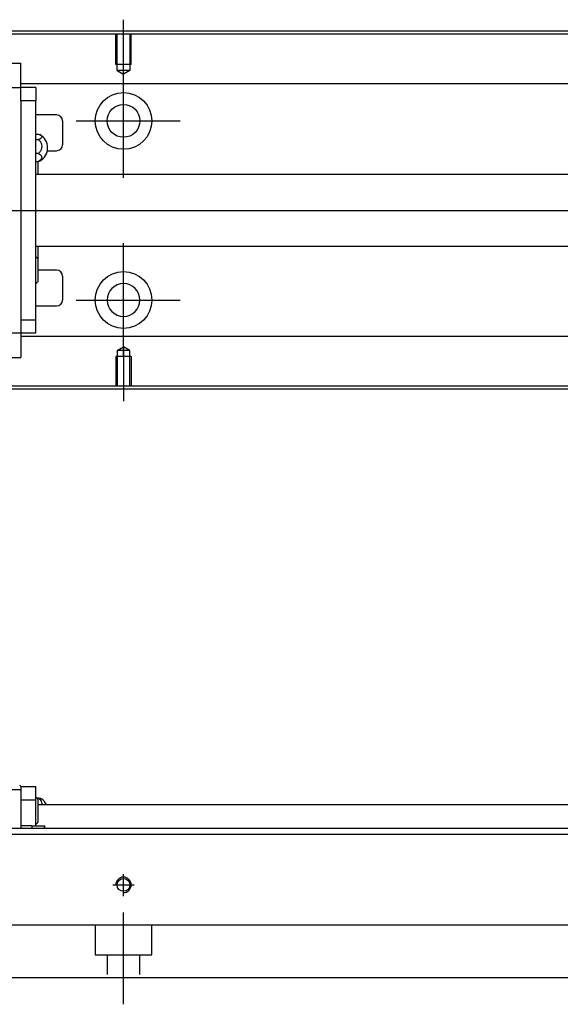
# Model space of a CAD drawing. Header units: millimetres. Extents: x -212 to 3135, y -1694 to 860.
# Tile 326 of 565: x 1137 to 1228, y -1685 to -1520. Entities that reach past the tile are written whole.
import ezdxf
from ezdxf.lldxf.tags import DXFTag

# ---------------------------------------------------------------- set-up
doc = ezdxf.new("R2010")
doc.units = ezdxf.units.MM
doc.layers.get('0').update_dxf_attribs({"linetype": 'CONTINUOUS'})
doc.layers.add('2', color=7, linetype='CONTINUOUS', true_color=0xffffff)
tags = doc.linetypes.add('DASHED', pattern=[25.72, 12.86, -12.86]).pattern_tags.tags
tags[6:7] = [DXFTag(74, 4), DXFTag(75, 0), DXFTag(340, '0'), DXFTag(46, 0.0), DXFTag(50, 0.0), DXFTag(44, 0.0), DXFTag(45, 0.0)]
tags[4:5] = [DXFTag(74, 4), DXFTag(75, 0), DXFTag(340, '0'), DXFTag(46, 0.0), DXFTag(50, 0.0), DXFTag(44, 0.0), DXFTag(45, 0.0)]

msp = doc.modelspace()

# ---------------------------------------------------------------- linework, layer by layer
for p, q in [((1154.43, -1529.16), (1154.43, -1520.04)), ((1154.43, -1546.51), (1154.43, -1527.46)), ((1146.48, -1536.99), (1163.95, -1536.99)), ((1078.86, -1551.99), (1620.43, -1551.99)), ((1154.43, -1576.51), (1154.43, -1557.46)), ((1146.48, -1566.99), (1163.95, -1566.99)), ((1154.43, -1574.82), (1154.43, -1583.94))]:
    msp.add_line(p, q)
at = {"linetype": 'Continuous'}
for p, q in [((1604.43, -1521.94), (1086.56, -1521.94)), ((1604.43, -1522.44), (1086.43, -1522.44)), ((1137.22, -1527.38), (1068.22, -1527.38)), ((1137.22, -1527.38), (1137.22, -1527.33)), ((1137.22, -1527.51), (1137.22, -1527.38)), ((1137.22, -1531.09), (1137.22, -1527.51)), ((1068.22, -1531.42), (1137.22, -1531.42)), ((1604.43, -1530.77), (1137.22, -1530.77)), ((1137.22, -1531.42), (1137.22, -1531.09)), ((1139.72, -1531.42), (1137.22, -1531.42)), ((1137.22, -1532.42), (1137.22, -1531.42)), ((1139.72, -1531.42), (1139.72, -1533.62)), ((1137.22, -1533.62), (1137.22, -1532.42)), ((1139.72, -1533.62), (1137.22, -1533.62)), ((1137.22, -1533.62), (1137.22, -1534.09)), ((1137.22, -1533.66), (1137.22, -1534.09)), ((1139.72, -1570.36), (1139.72, -1533.62)), ((1137.22, -1534.09), (1137.22, -1569.88)), ((1143.22, -1535.99), (1139.72, -1535.99)), ((1144.22, -1536.99), (1144.22, -1540.99)), ((1139.72, -1539.19), (1140.18, -1539.19)), ((1139.72, -1540.13), (1140.18, -1540.13)), ((1140.18, -1542.43), (1139.72, -1542.43)), ((1141.67, -1541.99), (1143.22, -1541.99)), ((1139.72, -1543.79), (1140.18, -1543.79)), ((1140.07, -1543.79), (1140.07, -1545.99)), ((1604.43, -1545.99), (1139.72, -1545.99)), ((1139.72, -1557.99), (1604.43, -1557.99)), ((1140.07, -1557.99), (1140.07, -1560.07)), ((1140.07, -1560.07), (1140.07, -1563.92)), ((1143.22, -1561.99), (1140.07, -1561.99)), ((1144.22, -1562.99), (1144.22, -1566.99)), ((1139.72, -1567.99), (1143.22, -1567.99)), ((1137.22, -1569.88), (1137.22, -1570.36)), ((1137.22, -1569.88), (1137.22, -1570.32)), ((1137.22, -1570.36), (1137.22, -1571.56)), ((1139.72, -1570.36), (1137.22, -1570.36)), ((1137.22, -1571.56), (1137.22, -1572.56)), ((1139.72, -1572.56), (1139.72, -1570.36)), ((1137.22, -1572.56), (1068.22, -1572.56)), ((1137.22, -1572.56), (1137.22, -1572.89)), ((1139.72, -1572.56), (1137.22, -1572.56)), ((1137.22, -1572.89), (1137.22, -1576.47)), ((1604.43, -1573.11), (1137.22, -1573.11)), ((1068.22, -1576.6), (1137.22, -1576.6)), ((1137.22, -1576.47), (1137.22, -1576.6)), ((1137.22, -1576.6), (1137.22, -1576.64)), ((1604.43, -1581.44), (1071.31, -1581.44)), ((1604.43, -1581.94), (1071.18, -1581.94))]:
    msp.add_line(p, q, dxfattribs=at)
at = {"linetype": 'DASHED', "ltscale": 0.1}
for p, q in [((1153.13, -1527.54), (1153.13, -1522.54)), ((1153.35, -1528.54), (1153.35, -1522.54)), ((1155.5, -1522.54), (1155.5, -1528.54)), ((1155.73, -1527.54), (1155.73, -1522.54)), ((1155.73, -1527.54), (1153.13, -1527.54)), ((1155.5, -1528.54), (1153.35, -1528.54)), ((1153.35, -1528.54), (1154.43, -1529.16)), ((1155.5, -1528.54), (1154.43, -1529.16)), ((1153.35, -1575.44), (1154.43, -1574.82)), ((1155.5, -1575.44), (1154.43, -1574.82)), ((1155.73, -1576.44), (1153.13, -1576.44)), ((1153.13, -1576.44), (1153.13, -1581.44)), ((1153.35, -1575.44), (1153.35, -1581.44)), ((1155.5, -1575.44), (1153.35, -1575.44)), ((1155.5, -1581.44), (1155.5, -1575.44)), ((1155.73, -1576.44), (1155.73, -1581.44))]:
    msp.add_line(p, q, dxfattribs=at)
at = {"linetype": 'DASHED'}
for p, q in [((1137.22, -1531.52), (1137.22, -1531.52)), ((1137.22, -1572.46), (1137.22, -1572.46))]:
    msp.add_line(p, q, dxfattribs=at)
at = {"linetype": 'Continuous'}
for centre, radius in [((1154.43, -1536.99), 4.75), ((1154.43, -1536.99), 2.75), ((1154.43, -1566.99), 4.75)]:
    msp.add_circle(centre, radius, dxfattribs=at)
at = {"linetype": 'Continuous', "extrusion": (0, 0, -1)}
msp.add_circle((-1154.43, -1566.99), 2.75, dxfattribs=at)
at = {"linetype": 'Continuous'}
for centre, radius, start, end in [((1143.22, -1536.99), 1, 0, 90), ((1139.22, -1541.49), 2.5, 0, 61.7734), ((1139.22, -1541.49), 2.5, 298.2701, 0), ((1143.22, -1540.99), 1, 270, 0), ((1137.93, -1561.95), 2.85, 41.3431, 51.1006), ((1143.22, -1562.99), 1, 0, 90), ((1137.93, -1562.04), 2.85, 308.8994, 318.6569), ((1143.22, -1566.99), 1, 270, 0)]:
    msp.add_arc(centre, radius, start, end, dxfattribs=at)
for points in [[(1140.18, -1539.19), (1140.31, -1539.23), (1140.42, -1539.29), (1140.6, -1539.41), (1140.66, -1539.47), (1140.73, -1539.61), (1140.73, -1539.68), (1140.69, -1539.81), (1140.64, -1539.88), (1140.48, -1540), (1140.38, -1540.06), (1140.23, -1540.11), (1140.21, -1540.12), (1140.18, -1540.13)], [(1140.18, -1540.13), (1140.31, -1540.24), (1140.42, -1540.37), (1140.6, -1540.66), (1140.66, -1540.82), (1140.73, -1541.14), (1140.73, -1541.32), (1140.69, -1541.65), (1140.64, -1541.81), (1140.48, -1542.11), (1140.38, -1542.25), (1140.23, -1542.39), (1140.21, -1542.41), (1140.18, -1542.43)], [(1140.18, -1542.43), (1140.31, -1542.49), (1140.42, -1542.57), (1140.6, -1542.74), (1140.66, -1542.83), (1140.73, -1543.03), (1140.73, -1543.13), (1140.69, -1543.32), (1140.64, -1543.42), (1140.48, -1543.59), (1140.38, -1543.68), (1140.23, -1543.76), (1140.21, -1543.77), (1140.18, -1543.79)]]:
    msp.add_open_spline(points, degree=3, knots=[0, 0, 0, 0, 0.192078, 0.192078, 0.384156, 0.384156, 0.576234, 0.576234, 0.768312, 0.768312, 0.960389, 0.960389, 1, 1, 1, 1], dxfattribs=at)
msp.add_open_spline([(1140.18, -1543.79), (1140.27, -1543.76), (1140.35, -1543.72), (1140.42, -1543.69)], degree=3, dxfattribs=at)
at = {"layer": '2', "linetype": 'Continuous'}
for p, q in [((1137.23, -1649.05), (1068.23, -1649.05)), ((1137.23, -1648.48), (1137.23, -1648.55)), ((1137.23, -1648.55), (1137.23, -1649.05)), ((1139.73, -1648.55), (1137.23, -1648.55)), ((1137.23, -1649.05), (1137.23, -1655.5)), ((1139.73, -1650.75), (1139.73, -1648.55)), ((1139.73, -1650.75), (1137.23, -1650.75)), ((1139.73, -1654.05), (1139.73, -1650.75)), ((1140.18, -1650.44), (1139.9, -1650.44)), ((1140.08, -1650.63), (1140.08, -1652.55)), ((1604.43, -1651.55), (1140.08, -1651.55)), ((1139.73, -1655.05), (1139.73, -1654.05)), ((1140.08, -1652.55), (1140.08, -1654.48)), ((1604.43, -1655.5), (1103.67, -1655.5)), ((1139.07, -1655.05), (1137.23, -1655.05)), ((1139.07, -1655.05), (1141.11, -1655.05)), ((1139.07, -1655.05), (1139.07, -1655.5)), ((1141.11, -1655.05), (1141.23, -1655.05)), ((1141.11, -1655.05), (1141.11, -1655.5)), ((1141.23, -1655.5), (1141.23, -1655.05)), ((1604.43, -1656.5), (1004.43, -1656.5)), ((1604.43, -1671.7), (1099.52, -1671.7)), ((1604.43, -1680.5), (1097.26, -1680.5))]:
    msp.add_line(p, q, dxfattribs=at)
at = {"layer": '2', "linetype": 'DASHED'}
for p, q in [((1137.23, -1648.55), (1137.23, -1648.55)), ((1137.23, -1648.65), (1137.23, -1648.65)), ((1139.73, -1648.55), (1139.73, -1648.55))]:
    msp.add_line(p, q, dxfattribs=at)
at = {"layer": '2', "ltscale": 0.5}
for p, q in [((1154.43, -1666.82), (1154.43, -1663.15)), ((1152.63, -1664.95), (1156.23, -1664.95)), ((1154.43, -1684.95), (1154.43, -1669.59))]:
    msp.add_line(p, q, dxfattribs=at)
at = {"layer": '2', "linetype": 'DASHED', "ltscale": 0.1}
for p, q in [((1149.68, -1671.7), (1149.68, -1676.65)), ((1159.18, -1676.65), (1159.18, -1671.7)), ((1149.68, -1676.65), (1159.18, -1676.65)), ((1151.68, -1676.65), (1151.68, -1679.95)), ((1157.18, -1679.95), (1157.18, -1676.65))]:
    msp.add_line(p, q, dxfattribs=at)
at = {"layer": '2', "linetype": 'Continuous'}
msp.add_circle((1154.43, -1664.95), 1.07, dxfattribs=at)
for centre, radius, start, end in [((1137.03, -1648.48), 0.2, 0, 88.5), ((1137.94, -1652.51), 2.85, 41.3431, 51.1006), ((1139.23, -1652.55), 2.5, 23.5613, 53.5675), ((1137.94, -1652.59), 2.85, 308.8994, 318.6569)]:
    msp.add_arc(centre, radius, start, end, dxfattribs=at)
at = {"layer": '2'}
msp.add_arc((1154.43, -1664.95), 1.3, 270, 180, dxfattribs=at)
at = {"layer": '2', "linetype": 'Continuous'}
for points, knots in [([(1140.71, -1650.54), (1140.69, -1650.52), (1140.64, -1650.51), (1140.49, -1650.48), (1140.38, -1650.46), (1140.24, -1650.45), (1140.21, -1650.44), (1140.18, -1650.44)], [0, 0, 0, 0, 0.448024, 0.448024, 0.905631, 0.905631, 1, 1, 1, 1]), ([(1140.18, -1650.44), (1140.31, -1650.53), (1140.43, -1650.64), (1140.6, -1650.87), (1140.66, -1651), (1140.73, -1651.26), (1140.74, -1651.4), (1140.71, -1651.54), (1140.71, -1651.55), (1140.71, -1651.55)], [0, 0, 0, 0, 0.33014, 0.33014, 0.660281, 0.660281, 0.990421, 0.990421, 1, 1, 1, 1])]:
    msp.add_open_spline(points, degree=3, knots=knots, dxfattribs=at)

doc.saveas('drawing.dxf')
